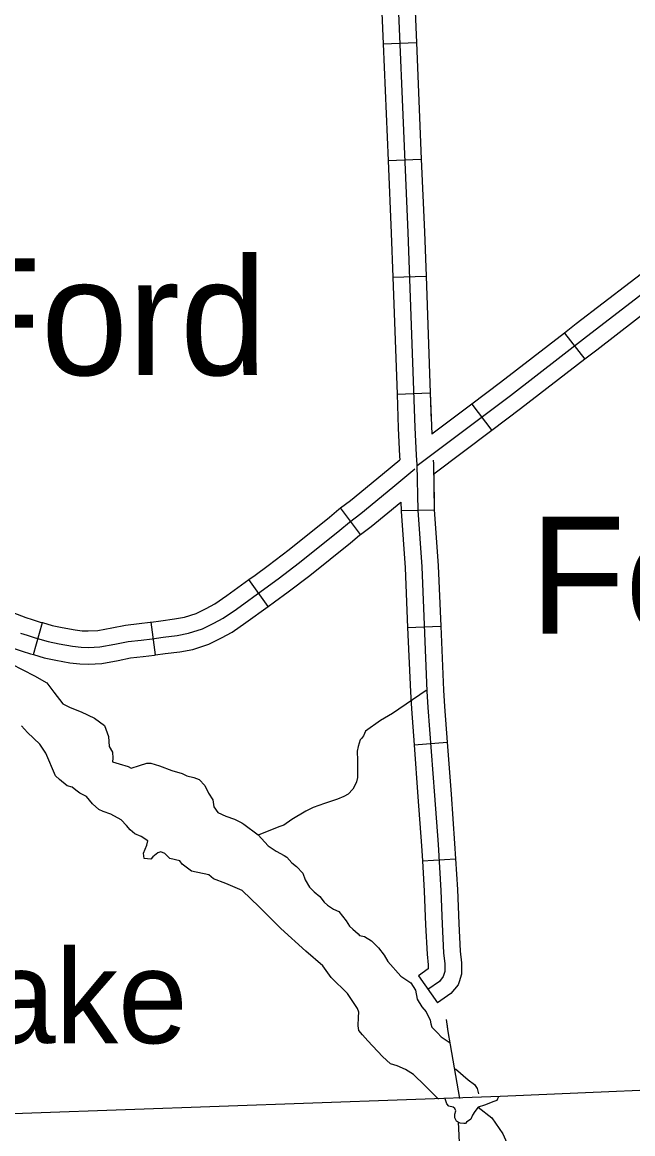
# Model space of a CAD drawing. Extents: x -117616 to 64730, y 54117 to 789866.
# Drawn here: x 62833 to 62888.1, y 55054.7 to 55155.2 of the extents above; entities that cross this region are included whole.
import ezdxf

# ---------------------------------------------------------------- set-up
doc = ezdxf.new("R2010")
doc.units = 0
for name, color, linetype in [('2', 7, 'Continuous'), ('24', 7, 'Continuous'), ('32', 7, 'Continuous'), ('35', 7, 'Continuous'), ('6', 7, 'Continuous'), ('Level 2', 7, 'Continuous'), ('Level 25', 7, 'Continuous'), ('Level 32', 7, 'Continuous'), ('Level 35', 7, 'Continuous')]:
    doc.layers.add(name, color=color, linetype=linetype)

msp = doc.modelspace()

# ---------------------------------------------------------------- linework, layer by layer
at = {"layer": '2'}
for points in [[(62872.46, 55057.89), (62871.64, 55062.72), (62871.43, 55063.95), (62871.32, 55064.62)], [(62975.49, 55062.5), (62965.8, 55061.92), (62876.13, 55058.05)], [(62876.13, 55058.05), (62825.35, 55056.27), (62780.81, 55054.74)]]:
    msp.add_lwpolyline(points, dxfattribs=at)
at = {"layer": '32'}
for p, q in [((62865.55, 55153.2), (62868.55, 55153.32)), ((62866, 55142.65), (62868.99, 55142.77)), ((62866.42, 55132.1), (62869.42, 55132.21)), ((62881.91, 55127.06), (62883.75, 55124.69)), ((62866.81, 55121.55), (62869.81, 55121.66)), ((62873.56, 55120.64), (62875.36, 55118.24)), ((62867.17, 55111.03), (62870.17, 55111.08)), ((62867.76, 55100.45), (62870.76, 55100.58)), ((62868.34, 55089.86), (62871.33, 55090.08)), ((62869.09, 55079.35), (62872.09, 55079.53)), ((62868.74, 55068.97), (62870.47, 55066.52))]:
    msp.add_line(p, q, dxfattribs=at)
for points in [[(63000.74, 55194.27), (62987.79, 55188.69), (62974.79, 55183), (62972.87, 55182.05), (62967.77, 55179.7), (62964.69, 55178.45), (62955.24, 55174.18), (62942.24, 55168.74), (62935.58, 55165.7), (62932.64, 55163.96), (62927.39, 55160.31), (62920.33, 55155.06), (62912.49, 55148.83), (62904.88, 55142.86), (62883.91, 55126.72), (62877.05, 55121.39), (62868.61, 55115.05)], [(62866.54, 55165.23), (62867.77, 55136.15), (62868.42, 55118.52), (62868.52, 55116.03), (62868.6, 55115.15), (62868.67, 55111.04), (62869.03, 55105.94), (62869.5, 55094.71), (62869.6, 55093.21), (62870.18, 55085.27), (62870.51, 55080.83), (62870.76, 55076.68), (62870.88, 55073.64), (62871.01, 55071.06), (62871.13, 55070.05), (62871.13, 55069.35), (62870.98, 55068.9), (62870.63, 55068.47), (62869.6, 55067.74)], [(62865.1, 55163.75), (62865.55, 55153.2)], [(62868.1, 55163.88), (62868.55, 55153.32)], [(62865.55, 55153.2), (62866, 55142.65)], [(62868.55, 55153.32), (62868.99, 55142.77)], [(62866, 55142.65), (62866.27, 55136.09), (62866.42, 55132.1)], [(62868.99, 55142.77), (62869.27, 55136.21), (62869.42, 55132.21)], [(62890.28, 55133.51), (62882.99, 55127.91), (62881.91, 55127.06)], [(62866.42, 55132.1), (62866.81, 55121.55)], [(62869.42, 55132.21), (62869.81, 55121.66)], [(62892.11, 55131.14), (62884.83, 55125.53), (62883.75, 55124.69)], [(62881.91, 55127.06), (62876.14, 55122.59), (62873.56, 55120.64)], [(62883.75, 55124.69), (62877.96, 55120.2), (62875.36, 55118.24)], [(62866.81, 55121.55), (62866.92, 55118.46), (62867.03, 55115.94), (62867.05, 55115.61)], [(62869.81, 55121.66), (62869.95, 55117.93)], [(62873.56, 55120.64), (62869.95, 55117.93)], [(62875.36, 55118.24), (62870.12, 55114.3)], [(62870.12, 55114.3), (62870.17, 55111.08)], [(62867.16, 55111.79), (62867.17, 55111.03)], [(62867.17, 55111.03), (62867.18, 55110.97), (62867.53, 55105.85), (62867.76, 55100.45)], [(62870.17, 55111.1), (62870.52, 55106.02), (62870.76, 55100.58)], [(62867.76, 55100.45), (62868.01, 55094.63), (62868.11, 55093.1), (62868.34, 55089.86)], [(62870.76, 55100.58), (62871, 55094.79), (62871.1, 55093.31), (62871.33, 55090.08)], [(62868.34, 55089.86), (62868.68, 55085.16), (62869.01, 55080.73), (62869.09, 55079.35)], [(62871.33, 55090.08), (62871.68, 55085.38), (62872, 55080.93), (62872.09, 55079.53)], [(62869.09, 55079.35), (62869.26, 55076.61), (62869.38, 55073.58), (62869.51, 55070.93), (62869.63, 55069.96), (62869.63, 55069.6)], [(62872.09, 55079.53), (62872.26, 55076.76), (62872.38, 55073.71), (62872.5, 55071.19), (62872.63, 55070.15), (62872.63, 55069.11), (62872.41, 55068.44)], [(62869.63, 55069.6), (62868.74, 55068.97)], [(62872.41, 55068.44), (62872.32, 55068.16), (62871.66, 55067.36), (62870.47, 55066.52)]]:
    msp.add_lwpolyline(points, dxfattribs=at)
at = {"layer": '35'}
for points in [[(62872.09, 55060.56), (62873.23, 55059.56), (62873.8, 55059.15), (62874.05, 55058.78), (62874.17, 55058.31)], [(62875.96, 55058.04), (62875.87, 55057.86), (62875.82, 55057.69), (62875.53, 55057.6), (62874.69, 55057.27), (62874.14, 55057.1), (62873.84, 55056.72), (62873.63, 55056.38), (62873.46, 55056), (62873.08, 55055.75), (62873, 55055.62), (62872.83, 55055.62), (62872.49, 55055.66), (62872.16, 55055.83), (62872.03, 55056.13), (62872.03, 55056.46), (62872.11, 55056.76), (62872.03, 55056.97), (62871.86, 55057.1), (62871.48, 55057.18), (62871.31, 55057.39), (62871.15, 55057.84)], [(62874.14, 55057.1), (62875.36, 55056.13), (62876.37, 55054.69), (62877.97, 55051.02), (62879.28, 55047.14), (62880.21, 55045.16), (62881.25, 55042.95)]]:
    msp.add_lwpolyline(points, dxfattribs=at)
at = {"layer": '6'}
msp.add_lwpolyline([(62903.4, 54951.68), (62902.28, 54978.76), (62875.14, 54977.48), (62873.99, 55022.17), (62872.34, 55055.76)], dxfattribs=at)
at = {"layer": 'Level 2'}
msp.add_lwpolyline([(62872.46, 55057.89), (62871.64, 55062.72), (62871.43, 55063.95), (62871.26, 55065.02)], dxfattribs=at)
at = {"layer": 'Level 32'}
for p, q in [((62865.55, 55153.2), (62868.55, 55153.32)), ((62866, 55142.65), (62868.99, 55142.77)), ((62866.42, 55132.1), (62869.42, 55132.21)), ((62866.81, 55121.55), (62869.81, 55121.66)), ((62863.51, 55108.87), (62861.71, 55111.27)), ((62867.17, 55111.03), (62870.17, 55111.08)), ((62855.18, 55102.35), (62853.42, 55104.78)), ((62833.98, 55098), (62834.78, 55100.89)), ((62844.99, 55097.97), (62844.6, 55100.94)), ((62867.76, 55100.45), (62870.76, 55100.58)), ((62868.34, 55089.86), (62871.33, 55090.08)), ((62869.09, 55079.35), (62872.09, 55079.53)), ((62868.74, 55068.97), (62870.47, 55066.52))]:
    msp.add_line(p, q, dxfattribs=at)
for points in [[(62866.54, 55165.23), (62867.77, 55136.15), (62868.42, 55118.52), (62868.52, 55116.03), (62868.6, 55115.15), (62868.67, 55111.04), (62869.03, 55105.94), (62869.5, 55094.71), (62869.6, 55093.21), (62870.18, 55085.27), (62870.51, 55080.83), (62870.76, 55076.68), (62870.88, 55073.64), (62871.01, 55071.06), (62871.13, 55070.05), (62871.13, 55069.35), (62870.98, 55068.9), (62870.63, 55068.47), (62869.6, 55067.74)], [(62865.1, 55163.75), (62865.55, 55153.2)], [(62868.1, 55163.88), (62868.55, 55153.32)], [(62865.55, 55153.2), (62866, 55142.65)], [(62868.55, 55153.32), (62868.99, 55142.77)], [(62866, 55142.65), (62866.27, 55136.09), (62866.42, 55132.1)], [(62868.99, 55142.77), (62869.27, 55136.21), (62869.42, 55132.21)], [(62866.42, 55132.1), (62866.81, 55121.55)], [(62869.42, 55132.21), (62869.81, 55121.66)], [(62866.81, 55121.55), (62866.92, 55118.46), (62867.03, 55115.94), (62867.05, 55115.61)], [(62869.81, 55121.66), (62869.9, 55119.09)], [(62832.8, 55099.93), (62833.41, 55099.75), (62834.14, 55099.51), (62835.31, 55099.18), (62836.3, 55098.98), (62837.5, 55098.76), (62838.28, 55098.66), (62838.94, 55098.64), (62839.98, 55098.69), (62841.34, 55098.95), (62842.52, 55099.18), (62843.69, 55099.31), (62844.7, 55099.44), (62845.68, 55099.57), (62846.95, 55099.74), (62847.99, 55099.93), (62849.23, 55100.32), (62850.27, 55100.85), (62851.12, 55101.3), (62852.3, 55102.12), (62854.87, 55103.98), (62856.08, 55104.86), (62858, 55106.33), (62861.65, 55109.26), (62862.5, 55109.98), (62863.54, 55110.76), (62866.44, 55113.14), (62868.4, 55114.78)], [(62861.71, 55111.27), (62862.61, 55111.94), (62865.48, 55114.3), (62867.05, 55115.61)], [(62870.07, 55115.57), (62870.1, 55115.23), (62870.17, 55111.08)], [(62863.51, 55108.87), (62864.47, 55109.58), (62867.16, 55111.79)], [(62867.16, 55111.79), (62867.17, 55111.03)], [(62853.42, 55104.78), (62853.99, 55105.19), (62855.18, 55106.06), (62857.07, 55107.51), (62860.7, 55110.42), (62861.56, 55111.15), (62861.71, 55111.27)], [(62867.17, 55111.03), (62867.18, 55110.97), (62867.53, 55105.85), (62867.76, 55100.45)], [(62870.17, 55111.1), (62870.52, 55106.02), (62870.76, 55100.58)], [(62855.18, 55102.35), (62855.75, 55102.76), (62856.97, 55103.66), (62858.92, 55105.15), (62862.6, 55108.11), (62863.43, 55108.81), (62863.51, 55108.87)], [(62844.6, 55100.94), (62845.48, 55101.06), (62846.72, 55101.22), (62847.63, 55101.39), (62848.67, 55101.72), (62849.58, 55102.18), (62850.34, 55102.58), (62851.43, 55103.34), (62853.42, 55104.78)], [(62824.9, 55104.46), (62826.39, 55103.99), (62828.81, 55103.06), (62833.29, 55101.35), (62833.86, 55101.18), (62834.58, 55100.94), (62834.78, 55100.89)], [(62844.99, 55097.97), (62845.87, 55098.09), (62847.18, 55098.25), (62848.36, 55098.47), (62849.8, 55098.93), (62850.97, 55099.51), (62851.91, 55100.02), (62853.16, 55100.89), (62855.18, 55102.35)], [(62824.01, 55101.59), (62825.4, 55101.16), (62827.74, 55100.26), (62832.32, 55098.51), (62832.96, 55098.32), (62833.7, 55098.07), (62833.98, 55098)], [(62834.78, 55100.89), (62835.67, 55100.64), (62836.58, 55100.45), (62837.73, 55100.24), (62838.39, 55100.16), (62838.92, 55100.14), (62839.8, 55100.19), (62841.06, 55100.43), (62842.29, 55100.67), (62843.51, 55100.8), (62844.51, 55100.93), (62844.6, 55100.94)], [(62867.76, 55100.45), (62868.01, 55094.63), (62868.11, 55093.1), (62868.34, 55089.86)], [(62870.76, 55100.58), (62871, 55094.79), (62871.1, 55093.31), (62871.33, 55090.08)], [(62833.98, 55098), (62834.96, 55097.72), (62836.01, 55097.51), (62837.27, 55097.27), (62838.17, 55097.16), (62838.96, 55097.14), (62840.15, 55097.2), (62841.63, 55097.48), (62842.74, 55097.7), (62843.87, 55097.82), (62844.9, 55097.96), (62844.99, 55097.97)], [(62868.34, 55089.86), (62868.68, 55085.16), (62869.01, 55080.73), (62869.09, 55079.35)], [(62871.33, 55090.08), (62871.68, 55085.38), (62872, 55080.93), (62872.09, 55079.53)], [(62869.09, 55079.35), (62869.26, 55076.61), (62869.38, 55073.58), (62869.51, 55070.93), (62869.63, 55069.96), (62869.63, 55069.6)], [(62872.09, 55079.53), (62872.26, 55076.76), (62872.38, 55073.71), (62872.5, 55071.19), (62872.63, 55070.15), (62872.63, 55069.11), (62872.41, 55068.44)], [(62869.63, 55069.6), (62868.74, 55068.97)], [(62872.41, 55068.44), (62872.32, 55068.16), (62871.66, 55067.36), (62870.47, 55066.52)]]:
    msp.add_lwpolyline(points, dxfattribs=at)
at = {"layer": 'Level 35'}
for points in [[(62829.84, 55098.26), (62834.08, 55096.08), (62835.2, 55095.45), (62835.83, 55094.61), (62836.64, 55093.56), (62837.3, 55093.21), (62838.28, 55092.82), (62839.48, 55092.26), (62840.39, 55091.59), (62840.74, 55090.61), (62840.81, 55089.7), (62841.12, 55089.17), (62841.16, 55088.65), (62841.12, 55088.3), (62841.72, 55088.12), (62842.52, 55087.88), (62842.81, 55087.74), (62843.54, 55087.98), (62844.21, 55088.19), (62844.59, 55088.19), (62845.36, 55087.95), (62846.48, 55087.53), (62847.4, 55087.25), (62847.82, 55087.03), (62848.45, 55086.89), (62848.94, 55086.72), (62849.46, 55086.16), (62849.78, 55085.49), (62850.16, 55084.86), (62850.27, 55084.23), (62850.62, 55083.74), (62851.36, 55083.39), (62852.13, 55083.14), (62852.79, 55082.79), (62852.97, 55082.69), (62854.26, 55081.7), (62855.18, 55080.72), (62855.89, 55080.25), (62856.61, 55079.84), (62856.85, 55079.68), (62857.31, 55079.18), (62857.73, 55078.86), (62858.31, 55078.26), (62858.5, 55077.63), (62858.91, 55076.97), (62859.32, 55076.56), (62859.84, 55076.13), (62860.22, 55075.63), (62860.54, 55075.35), (62861.06, 55075), (62861.55, 55074.79), (62862.22, 55073.95), (62862.5, 55073.46), (62862.81, 55073.18), (62863.31, 55072.76), (62863.41, 55072.62), (62863.87, 55072.51), (62864.5, 55072.13)], [(62869.43, 55094.76), (62866.38, 55092.68), (62865.32, 55092.03), (62863.95, 55091.07), (62863.77, 55090.66), (62863.59, 55090.43), (62863.49, 55090.29), (62863.3, 55089.7), (62863.2, 55089.27), (62863.23, 55088.43), (62863.22, 55087.34), (62863.22, 55086.9), (62863.15, 55086.49), (62863, 55086.16), (62862.8, 55085.83), (62862.4, 55085.39), (62862.01, 55085.17), (62861.42, 55084.94), (62860.27, 55084.54), (62859.22, 55084.18), (62858.58, 55083.85), (62857.3, 55083.1), (62856.57, 55082.58), (62856.21, 55082.48), (62854.34, 55081.71)], [(62856.08, 55073.49), (62854.35, 55075.21), (62852.81, 55076.69), (62851.34, 55077.32), (62850.22, 55077.74), (62849.8, 55078.09), (62848.25, 55078.44), (62847.41, 55079.07), (62847.2, 55079.35), (62846.29, 55079.56), (62845.84, 55080.03), (62845.47, 55080.18), (62845.2, 55080.09), (62844.77, 55079.72), (62844.58, 55079.51), (62843.96, 55079.57), (62843.9, 55080.06), (62844.21, 55080.77), (62844.3, 55081.17), (62843.69, 55081.57), (62843.13, 55081.79), (62842.7, 55082.16), (62842.39, 55082.56), (62841.9, 55083.08), (62840.95, 55083.58), (62840.27, 55083.82), (62839.87, 55084.01), (62839.31, 55084.5), (62838.76, 55085.18), (62838.17, 55085.49), (62837.8, 55085.74), (62837.46, 55086.01), (62837.03, 55086.14), (62836.32, 55086.72), (62835.98, 55087.03), (62835.09, 55089.1), (62834.54, 55089.9), (62833.43, 55090.95), (62832.9, 55091.57)], [(62869.31, 55059.05), (62868.3, 55060.06), (62867.58, 55060.49), (62866.83, 55060.83), (62866.21, 55061.01), (62865.5, 55061.67), (62864.16, 55063.08), (62863.68, 55063.64), (62863.37, 55064.02), (62863.29, 55064.45), (62863.34, 55065.24), (62863.36, 55065.67), (62863.25, 55066.02), (62862.34, 55067.36), (62860.87, 55068.83), (62860.1, 55069.88), (62858.56, 55071.21), (62856.31, 55073.25), (62856.08, 55073.49)], [(62864.5, 55072.13), (62865.13, 55071.5), (62865.65, 55070.83), (62865.97, 55070.27), (62867.16, 55068.93), (62868.04, 55068.34), (62868.46, 55067.67), (62868.63, 55066.87), (62869.05, 55066.16), (62869.44, 55065.71), (62869.79, 55064.97), (62869.86, 55064.62), (62869.96, 55064.34), (62870.45, 55063.83), (62870.8, 55063.46), (62871.61, 55062.91)], [(62869.83, 55058.53), (62869.31, 55059.05)], [(62870.54, 55057.82), (62869.83, 55058.53)]]:
    msp.add_lwpolyline(points, dxfattribs=at)

# ---------------------------------------------------------------- texts
at = {"layer": '24'}
msp.add_text('Ford', height=10.56, dxfattribs=at).set_placement((62878.79, 55099.9))
at = {"layer": 'Level 25'}
msp.add_text('Ford', height=10.56, dxfattribs=at).set_placement((62826.03, 55123.26))
at = {"layer": 'Level 35'}
msp.add_text('Timber Lake', height=8.448, dxfattribs=at).set_placement((62785.12, 55062.88))

doc.saveas('drawing.dxf')
